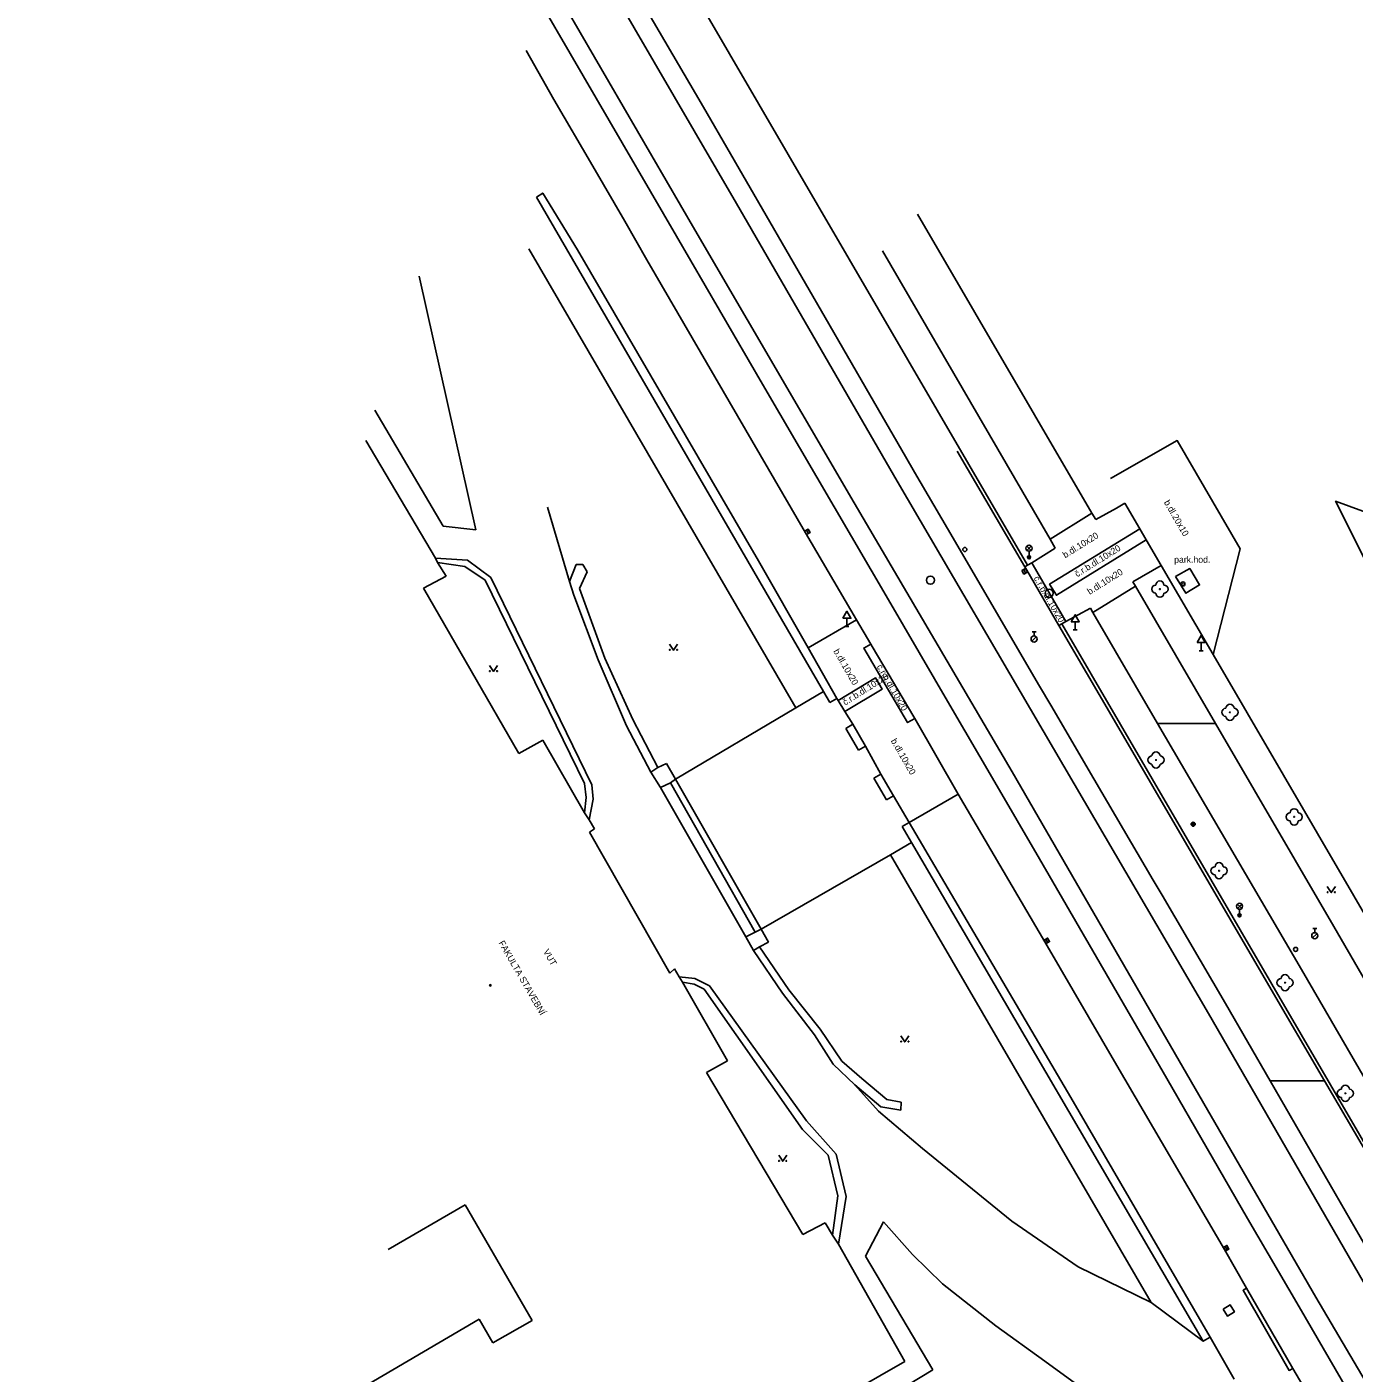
# Model space of a CAD drawing. Extents: x -599770 to -598493, y -1162076 to -1159209.
# Drawn here: x -599194.9 to -599113, y -1159391.2 to -1159308.2 of the extents above; entities that cross this region are included whole.
import ezdxf

# ---------------------------------------------------------------- set-up
doc = ezdxf.new("R2010")
doc.units = 0
doc.layers.add('Podklad', color=7, linetype='Continuous')

msp = doc.modelspace()

# ---------------------------------------------------------------- linework, layer by layer
at = {"layer": 'Podklad'}
for p, q in [((-599146.821, -1159339.251), (-599146.699, -1159339.469)), ((-599133.222, -1159340.5), (-599132.957, -1159340.235)), ((-599133.222, -1159340.235), (-599132.957, -1159340.5)), ((-599133.09, -1159340.555), (-599133.09, -1159340.93)), ((-599133.421, -1159341.681), (-599133.299, -1159341.899)), ((-599144.32, -1159344.691), (-599144.32, -1159345.2)), ((-599130.24, -1159344.901), (-599130.24, -1159345.41)), ((-599144.445, -1159345.2), (-599144.195, -1159345.2)), ((-599132.909, -1159346.106), (-599132.644, -1159345.841)), ((-599132.905, -1159345.532), (-599132.655, -1159345.532)), ((-599132.78, -1159345.782), (-599132.78, -1159345.532)), ((-599130.365, -1159345.41), (-599130.115, -1159345.41)), ((-599122.595, -1159346.69), (-599122.345, -1159346.69)), ((-599122.47, -1159346.181), (-599122.47, -1159346.69)), ((-599120.242, -1159362.58), (-599119.977, -1159362.315)), ((-599120.242, -1159362.315), (-599119.977, -1159362.58)), ((-599120.11, -1159362.635), (-599120.11, -1159363.01)), ((-599115.599, -1159364.406), (-599115.334, -1159364.141)), ((-599115.595, -1159363.832), (-599115.345, -1159363.832)), ((-599115.47, -1159364.082), (-599115.47, -1159363.832)), ((-599132.051, -1159364.471), (-599131.929, -1159364.689)), ((-599120.991, -1159383.431), (-599120.869, -1159383.649))]:
    msp.add_line(p, q, dxfattribs=at)
for points in [[(-599039.34, -1159506.49), (-599081.92, -1159437.24), (-599097.95, -1159410.38), (-599103.87, -1159400.3), (-599106.93, -1159394.94), (-599112.18, -1159386.13), (-599122.02, -1159369.06), (-599131.59, -1159352.73), (-599141.23, -1159336.24), (-599151.13, -1159319.11), (-599165.12, -1159295.05), (-599171.44, -1159284.11), (-599177.89, -1159272.64), (-599183.68, -1159262.09), (-599192.24, -1159246.86)], [(-599194.89, -1159248.28), (-599186.31, -1159263.55), (-599180.61, -1159273.94), (-599174.09, -1159285.5), (-599167.84, -1159296.37), (-599153.7, -1159320.73), (-599143.87, -1159337.58), (-599134.14, -1159354.17), (-599124.59, -1159370.66), (-599115.4, -1159386.56), (-599106.63, -1159401.44), (-599100.63, -1159411.8), (-599090.87, -1159427.91), (-599085.27, -1159437.13), (-599041.98, -1159507.82)], [(-599133.18, -1159341.42), (-599175.51, -1159268.76)], [(-599113.462, -1159392.246), (-599116.436, -1159387.164), (-599118.979, -1159382.798), (-599119.611, -1159381.708), (-599124.602, -1159373.076), (-599125.648, -1159371.272), (-599132.446, -1159359.533), (-599135.203, -1159354.79), (-599137.978, -1159350.049), (-599141.766, -1159343.554), (-599149.518, -1159330.247), (-599154.838, -1159321.119), (-599164.739, -1159304.092)], [(-599118.219, -1159373.217), (-599120.984, -1159368.457), (-599124.887, -1159361.761), (-599125.425, -1159360.841), (-599129.587, -1159353.74), (-599130.54, -1159352.115), (-599131.752, -1159350.046), (-599132.436, -1159348.877), (-599138.119, -1159339.145), (-599140.148, -1159335.67), (-599140.703, -1159334.715), (-599142.901, -1159330.917), (-599145.662, -1159326.142), (-599152.933, -1159313.553), (-599153.301, -1159312.926), (-599157.299, -1159306.099)], [(-599146.87, -1159339.43), (-599156.66, -1159322.59), (-599158.02, -1159320.19), (-599159.99, -1159316.81), (-599162.39, -1159312.69), (-599164.11, -1159309.67)], [(-599144.94, -1159349.63), (-599146.71, -1159346.52), (-599149.78, -1159341.14), (-599160.94, -1159321.97), (-599163.08, -1159318.47), (-599163.47, -1159318.71)], [(-599163.47, -1159318.71), (-599145.76, -1159349.21), (-599145.37, -1159349.88)], [(-599139.96, -1159319.76), (-599129.21, -1159338.2), (-599128.98, -1159338.6)], [(-599163.94, -1159321.91), (-599147.47, -1159350.22)], [(-599131.47, -1159340.36), (-599131.79, -1159339.81), (-599142.12, -1159322.03)], [(-599170.71, -1159323.59), (-599167.2, -1159339.24)], [(-599169.23, -1159339.01), (-599173.43, -1159331.86)], [(-599173.99, -1159333.73), (-599169.7, -1159340.99)], [(-599128.07, -1159336.07), (-599123.95, -1159333.73), (-599120.07, -1159340.4), (-599121.73, -1159346.93)], [(-599137.52, -1159334.38), (-599133.35, -1159341.52), (-599133.23, -1159341.72)], [(-599128.98, -1159338.6), (-599127.7, -1159337.89), (-599127.18, -1159337.59)], [(-599124.94, -1159341.43), (-599125.86, -1159339.86), (-599126.26, -1159339.17), (-599127.18, -1159337.59)], [(-599109.98, -1159339.01), (-599114.19, -1159337.47), (-599111.52, -1159342.8)], [(-599161.43, -1159342.42), (-599162.79, -1159337.83)], [(-599131.79, -1159339.81), (-599129.21, -1159338.2)], [(-599167.2, -1159339.24), (-599169.23, -1159339.01)], [(-599126.26, -1159339.17), (-599131.824, -1159342.585), (-599131.404, -1159343.267), (-599125.86, -1159339.86)], [(-599142.76, -1159346.44), (-599142.85, -1159346.29), (-599143.73, -1159344.78), (-599146.87, -1159339.43)], [(-599132.927, -1159341.263), (-599131.47, -1159340.36)], [(-599169.7, -1159340.99), (-599167.72, -1159341.1)], [(-599169.7, -1159340.99), (-599169.56, -1159341.26)], [(-599169.56, -1159341.26), (-599169.04, -1159342.09)], [(-599169.56, -1159341.26), (-599167.89, -1159341.49)], [(-599167.89, -1159341.49), (-599166.64, -1159342.33)], [(-599167.72, -1159341.1), (-599166.28, -1159342.18)], [(-599161.02, -1159341.37), (-599161.43, -1159342.42)], [(-599160.6, -1159341.37), (-599161.02, -1159341.37)], [(-599160.33, -1159341.82), (-599160.6, -1159341.37)], [(-599133.35, -1159341.52), (-599133.177, -1159341.417), (-599132.927, -1159341.263)], [(-599133.23, -1159341.72), (-599131.26, -1159345.13)], [(-599130.82, -1159344.89), (-599132.836, -1159341.419), (-599132.927, -1159341.263)], [(-599124.94, -1159341.43), (-599126.68, -1159342.44)], [(-599121.73, -1159346.93), (-599124.94, -1159341.43)], [(-599124.05, -1159342.12), (-599123.18, -1159341.63), (-599122.57, -1159342.63), (-599123.42, -1159343.15), (-599124.05, -1159342.12)], [(-599169.04, -1159342.09), (-599170.43, -1159342.83)], [(-599166.64, -1159342.33), (-599160.5, -1159354.88)], [(-599166.28, -1159342.18), (-599160.05, -1159354.97)], [(-599161.16, -1159343.26), (-599161.43, -1159342.42)], [(-599160.81, -1159342.86), (-599160.33, -1159341.82)], [(-599126.68, -1159342.44), (-599126.53, -1159342.7), (-599121.6, -1159351.17), (-599114.3, -1159363.7), (-599101.31, -1159386.12)], [(-599170.43, -1159342.83), (-599164.55, -1159353.03)], [(-599159.66, -1159347.25), (-599161.16, -1159343.26)], [(-599159.25, -1159347.14), (-599160.81, -1159342.86)], [(-599129.15, -1159344.33), (-599126.53, -1159342.7)], [(-599129.3, -1159344.07), (-599130.82, -1159344.89), (-599131.07, -1159345.03)], [(-599091.01, -1159409.83), (-599103.77, -1159387.92), (-599116.29, -1159366.36), (-599125.16, -1159351.17), (-599129.15, -1159344.33), (-599129.3, -1159344.07)], [(-599146.71, -1159346.52), (-599143.73, -1159344.78)], [(-599131.07, -1159345.03), (-599131.26, -1159345.13)], [(-599089.33, -1159416.57), (-599104.62, -1159390.42), (-599107.12, -1159386.13), (-599131.07, -1159345.03)], [(-599131.26, -1159345.13), (-599127.83, -1159350.97), (-599118.3, -1159367.34), (-599114.87, -1159373.22), (-599108.54, -1159384.04), (-599107.26, -1159386.23), (-599105.32, -1159389.57), (-599100.37, -1159398.13)], [(-599155.27, -1159346.285), (-599155.02, -1159346.66), (-599154.77, -1159346.285)], [(-599142.85, -1159346.29), (-599143.281, -1159346.528), (-599140.583, -1159351.121), (-599140.14, -1159350.87)], [(-599132.12, -1159364.65), (-599137.46, -1159355.53), (-599140.14, -1159350.87), (-599140.2, -1159350.76), (-599142.76, -1159346.44)], [(-599157.91, -1159351.33), (-599159.66, -1159347.25)], [(-599157.53, -1159350.93), (-599159.25, -1159347.14)], [(-599121.73, -1159346.93), (-599102.29, -1159380.29), (-599087.58, -1159405.44)], [(-599166.37, -1159347.595), (-599166.12, -1159347.97), (-599165.87, -1159347.595)], [(-599144.44, -1159350.44), (-599142.146, -1159349.054), (-599142.551, -1159348.364), (-599144.86, -1159349.76)], [(-599147.47, -1159350.22), (-599145.76, -1159349.21)], [(-599144.94, -1159349.63), (-599145.37, -1159349.88)], [(-599143.95, -1159351.23), (-599144.44, -1159350.44), (-599144.86, -1159349.76), (-599144.94, -1159349.63)], [(-599147.47, -1159350.22), (-599154.9, -1159354.61)], [(-599156.42, -1159354.19), (-599157.91, -1159351.33)], [(-599155.99, -1159353.9), (-599157.53, -1159350.93)], [(-599143.95, -1159351.23), (-599144.38, -1159351.48)], [(-599144.38, -1159351.48), (-599143.61, -1159352.83)], [(-599143.18, -1159352.58), (-599143.95, -1159351.23)], [(-599125.16, -1159351.17), (-599121.6, -1159351.17)], [(-599164.55, -1159353.03), (-599163.08, -1159352.2)], [(-599163.08, -1159352.2), (-599160.51, -1159356.68)], [(-599143.18, -1159352.58), (-599143.61, -1159352.83)], [(-599142.23, -1159354.3), (-599143.18, -1159352.58)], [(-599156.42, -1159354.19), (-599155.99, -1159353.9)], [(-599155.81, -1159355.13), (-599156.42, -1159354.19)], [(-599155.99, -1159353.9), (-599155.45, -1159353.65)], [(-599155.45, -1159353.65), (-599154.9, -1159354.61)], [(-599160.5, -1159354.88), (-599160.4, -1159355.75)], [(-599160.05, -1159354.97), (-599159.96, -1159355.84)], [(-599155.2, -1159354.84), (-599155.81, -1159355.13)], [(-599154.9, -1159354.61), (-599155.2, -1159354.84)], [(-599155.2, -1159354.84), (-599149.98, -1159364.05)], [(-599154.9, -1159354.61), (-599149.6, -1159363.86)], [(-599142.23, -1159354.3), (-599142.66, -1159354.55)], [(-599142.66, -1159354.55), (-599141.87, -1159355.89)], [(-599141.44, -1159355.64), (-599142.23, -1159354.3)], [(-599160.4, -1159355.75), (-599160.51, -1159356.68)], [(-599159.96, -1159355.84), (-599160.21, -1159357.12)], [(-599150.56, -1159364.33), (-599155.81, -1159355.13)], [(-599141.44, -1159355.64), (-599141.87, -1159355.89)], [(-599140.48, -1159357.29), (-599141.44, -1159355.64)], [(-599140.48, -1159357.29), (-599137.46, -1159355.53)], [(-599160.51, -1159356.68), (-599160.21, -1159357.12)], [(-599160.21, -1159357.12), (-599159.88, -1159357.68)], [(-599140.48, -1159357.29), (-599140.91, -1159357.54)], [(-599140.91, -1159357.54), (-599140.33, -1159358.52), (-599122.36, -1159389.28), (-599121.93, -1159389.03)], [(-599121.93, -1159389.03), (-599130.52, -1159374.24), (-599140.48, -1159357.29)], [(-599159.88, -1159357.68), (-599160.2, -1159357.88)], [(-599160.2, -1159357.88), (-599155.25, -1159366.57)], [(-599141.63, -1159359.27), (-599140.33, -1159358.52)], [(-599149.6, -1159363.86), (-599141.63, -1159359.27)], [(-599141.63, -1159359.27), (-599125.56, -1159386.89)], [(-599114.7, -1159361.235), (-599114.45, -1159361.61), (-599114.2, -1159361.235)], [(-599150.56, -1159364.33), (-599149.98, -1159364.05)], [(-599149.98, -1159364.05), (-599149.6, -1159363.86)], [(-599149.6, -1159363.86), (-599149.16, -1159364.67)], [(-599150.08, -1159365.17), (-599150.56, -1159364.33)], [(-599149.71, -1159364.96), (-599150.08, -1159365.17)], [(-599149.16, -1159364.67), (-599149.71, -1159364.96)], [(-599149.71, -1159364.96), (-599147.9, -1159367.6)], [(-599119.67, -1159386.01), (-599121.04, -1159383.61), (-599127.67, -1159372.28), (-599132.12, -1159364.65)], [(-599148.3, -1159367.82), (-599150.08, -1159365.17)], [(-599155.25, -1159366.57), (-599154.95, -1159366.3)], [(-599154.95, -1159366.3), (-599154.67, -1159366.8)], [(-599154.67, -1159366.8), (-599153.71, -1159366.9)], [(-599154.67, -1159366.8), (-599154.47, -1159367.13)], [(-599154.47, -1159367.13), (-599151.68, -1159371.99)], [(-599154.47, -1159367.13), (-599153.75, -1159367.25)], [(-599153.75, -1159367.25), (-599153.12, -1159367.57)], [(-599153.71, -1159366.9), (-599152.8, -1159367.35)], [(-599152.8, -1159367.35), (-599146.81, -1159375.69)], [(-599153.12, -1159367.57), (-599147.06, -1159376.22)], [(-599146.32, -1159370.37), (-599148.3, -1159367.82)], [(-599147.9, -1159367.6), (-599145.97, -1159370.04)], [(-599145.17, -1159372.19), (-599146.32, -1159370.37)], [(-599145.97, -1159370.04), (-599144.64, -1159372)], [(-599141, -1159370.445), (-599140.75, -1159370.82), (-599140.5, -1159370.445)], [(-599151.68, -1159371.99), (-599152.98, -1159372.71)], [(-599143.84, -1159373.46), (-599145.17, -1159372.19)], [(-599144.64, -1159372), (-599143.41, -1159373.07)], [(-599152.98, -1159372.71), (-599147.04, -1159382.7)], [(-599143.41, -1159373.07), (-599141.86, -1159374.37)], [(-599081.578, -1159435.231), (-599087.487, -1159425.442), (-599096.904, -1159409.759), (-599102.82, -1159399.684), (-599111.128, -1159385.518), (-599118.219, -1159373.217)], [(-599118.219, -1159373.217), (-599114.87, -1159373.22)], [(-599142.37, -1159375.08), (-599143.84, -1159373.46)], [(-599143.84, -1159373.46), (-599142.22, -1159374.82)], [(-599141, -1159375.03), (-599142.22, -1159374.82)], [(-599141.86, -1159374.37), (-599140.98, -1159374.53)], [(-599140.98, -1159374.53), (-599141, -1159375.03)], [(-599146.81, -1159375.69), (-599144.99, -1159377.73)], [(-599139.67, -1159377.4), (-599142.37, -1159375.08)], [(-599147.06, -1159376.22), (-599145.47, -1159377.81)], [(-599134.16, -1159381.87), (-599139.67, -1159377.4)], [(-599148.53, -1159377.805), (-599148.28, -1159378.18), (-599148.03, -1159377.805)], [(-599145.47, -1159377.81), (-599144.88, -1159380.31)], [(-599144.99, -1159377.73), (-599144.36, -1159380.34)], [(-599144.88, -1159380.31), (-599145.22, -1159382.73)], [(-599144.36, -1159380.34), (-599144.84, -1159383.3)], [(-599172.62, -1159383.62), (-599167.86, -1159380.87)], [(-599167.86, -1159380.87), (-599163.74, -1159388)], [(-599147.04, -1159382.7), (-599145.67, -1159381.98)], [(-599145.67, -1159381.98), (-599145.22, -1159382.73)], [(-599143.18, -1159384.04), (-599142.07, -1159381.91)], [(-599142.07, -1159381.91), (-599140.27, -1159383.92)], [(-599130.07, -1159384.68), (-599134.16, -1159381.87)], [(-599145.22, -1159382.73), (-599144.84, -1159383.3)], [(-599144.84, -1159383.3), (-599140.74, -1159390.52)], [(-599139.03, -1159391.05), (-599143.18, -1159384.04)], [(-599140.27, -1159383.92), (-599138.42, -1159385.74)], [(-599125.56, -1159386.89), (-599130.07, -1159384.68)], [(-599138.42, -1159385.74), (-599135.14, -1159388.32)], [(-599119.67, -1159386.01), (-599119.89, -1159386.13), (-599117.05, -1159391.08), (-599116.83, -1159390.95)], [(-599116.83, -1159390.95), (-599119.67, -1159386.01)], [(-599125.56, -1159386.89), (-599122.36, -1159389.28)], [(-599167.01, -1159387.91), (-599178.24, -1159394.51)], [(-599166.15, -1159389.38), (-599167.01, -1159387.91)], [(-599163.74, -1159388), (-599166.15, -1159389.38)], [(-599135.14, -1159388.32), (-599132.12, -1159390.51)], [(-599120.44, -1159391.61), (-599121.93, -1159389.03)], [(-599140.74, -1159390.52), (-599152.66, -1159397.35)], [(-599132.12, -1159390.51), (-599129.99, -1159392.05)], [(-599149.58, -1159397.44), (-599139.03, -1159391.05)], [(-599113.12, -1159397.24), (-599116.83, -1159390.95)]]:
    msp.add_lwpolyline(points, dxfattribs=at)
for points in [[(-599146.93, -1159339.312), (-599146.808, -1159339.53), (-599146.59, -1159339.408), (-599146.712, -1159339.19)], [(-599133.53, -1159341.742), (-599133.408, -1159341.96), (-599133.19, -1159341.838), (-599133.312, -1159341.62)], [(-599144.57, -1159344.691), (-599144.07, -1159344.691), (-599144.32, -1159344.258)], [(-599130.49, -1159344.901), (-599129.99, -1159344.901), (-599130.24, -1159344.468)], [(-599122.72, -1159346.181), (-599122.22, -1159346.181), (-599122.47, -1159345.748)], [(-599132.16, -1159364.532), (-599132.038, -1159364.75), (-599131.82, -1159364.628), (-599131.942, -1159364.41)], [(-599121.1, -1159383.492), (-599120.978, -1159383.71), (-599120.76, -1159383.588), (-599120.882, -1159383.37)], [(-599121.112, -1159387.289), (-599120.861, -1159387.722), (-599120.428, -1159387.471), (-599120.679, -1159387.038)]]:
    msp.add_lwpolyline(points, close=True, dxfattribs=at)
for centre, radius in [((-599137.05, -1159340.45), 0.125), ((-599133.09, -1159340.367), 0.188), ((-599133.09, -1159340.93), 0.1), ((-599133.09, -1159340.93), 0.0723), ((-599133.09, -1159340.93), 0.0438), ((-599139.17, -1159342.34), 0.25), ((-599123.6, -1159342.57), 0.125), ((-599123.6, -1159342.57), 0.0152), ((-599131.85, -1159343.15), 0.25), ((-599125.02, -1159342.89), 0.025), ((-599132.78, -1159345.97), 0.188), ((-599155.245, -1159346.635), 0.025), ((-599154.795, -1159346.635), 0.025), ((-599166.345, -1159347.945), 0.025), ((-599165.895, -1159347.945), 0.025), ((-599120.7, -1159350.49), 0.025), ((-599125.26, -1159353.43), 0.025), ((-599122.97, -1159357.39), 0.125), ((-599122.97, -1159357.39), 0.1), ((-599122.97, -1159357.39), 0.075), ((-599122.97, -1159357.39), 0.05), ((-599122.97, -1159357.39), 0.025), ((-599116.74, -1159356.94), 0.025), ((-599121.37, -1159360.26), 0.025), ((-599114.675, -1159361.585), 0.025), ((-599114.225, -1159361.585), 0.025), ((-599120.11, -1159362.448), 0.188), ((-599120.11, -1159363.01), 0.1), ((-599120.11, -1159363.01), 0.0723), ((-599120.11, -1159363.01), 0.0438), ((-599115.47, -1159364.27), 0.188), ((-599116.65, -1159365.11), 0.125), ((-599166.31, -1159367.33), 0.045), ((-599166.31, -1159367.33), 0.0199), ((-599117.3, -1159367.16), 0.025), ((-599140.975, -1159370.795), 0.025), ((-599140.525, -1159370.795), 0.025), ((-599113.58, -1159373.99), 0.025), ((-599148.505, -1159378.155), 0.025), ((-599148.055, -1159378.155), 0.025)]:
    msp.add_circle(centre, radius, dxfattribs=at)
for centre, start, end in [((-599125.02, -1159342.64), 0, 180), ((-599125.27, -1159342.89), 90, 270), ((-599125.02, -1159343.14), 180, 0), ((-599124.77, -1159342.89), 270, 90), ((-599120.7, -1159350.24), 0, 180), ((-599120.95, -1159350.49), 90, 270), ((-599120.7, -1159350.74), 180, 0), ((-599120.45, -1159350.49), 270, 90), ((-599125.51, -1159353.43), 90, 270), ((-599125.26, -1159353.18), 0, 180), ((-599125.01, -1159353.43), 270, 90), ((-599125.26, -1159353.68), 180, 0), ((-599116.99, -1159356.94), 90, 270), ((-599116.74, -1159356.69), 0, 180), ((-599116.49, -1159356.94), 270, 90), ((-599116.74, -1159357.19), 180, 0), ((-599121.62, -1159360.26), 90, 270), ((-599121.37, -1159360.01), 0, 180), ((-599121.12, -1159360.26), 270, 90), ((-599121.37, -1159360.51), 180, 0), ((-599117.3, -1159366.91), 0, 180), ((-599117.55, -1159367.16), 90, 270), ((-599117.3, -1159367.41), 180, 0), ((-599117.05, -1159367.16), 270, 90), ((-599113.83, -1159373.99), 90, 270), ((-599113.58, -1159373.74), 0, 180), ((-599113.33, -1159373.99), 270, 90), ((-599113.58, -1159374.24), 180, 0)]:
    msp.add_arc(centre, 0.25, start, end, dxfattribs=at)

# ---------------------------------------------------------------- texts
for s, rotation, p in [('b.dl.20x10', 300.01639, (-599124.79, -1159337.54)), ('b.dl.10x20', 32, (-599130.86, -1159341)), ('č.r.b.dl.10x20', 32, (-599130.12, -1159342.17)), ('b.dl.10x20', 32, (-599129.35, -1159343.25)), ('č.r.b.dl.10x20', 300, (-599132.82, -1159342.22)), ('b.dl.10x20', 300, (-599145.17, -1159346.72)), ('č.r.b.dl.10x20', 300, (-599142.5, -1159347.67)), ('č.r.b.dl.10x20', 32, (-599144.43, -1159350.08)), ('b.dl.10x20', 300, (-599141.63, -1159352.25)), ('FAKULTA STAVEBNÍ', 300, (-599165.82, -1159364.71)), ('VUT', 300, (-599163.07, -1159365.24))]:
    msp.add_text(s, height=0.4, rotation=rotation, dxfattribs=at).set_placement(p)
msp.add_text('park.hod.', height=0.4, dxfattribs=at).set_placement((-599124.14, -1159341.27))

doc.saveas('drawing.dxf')
